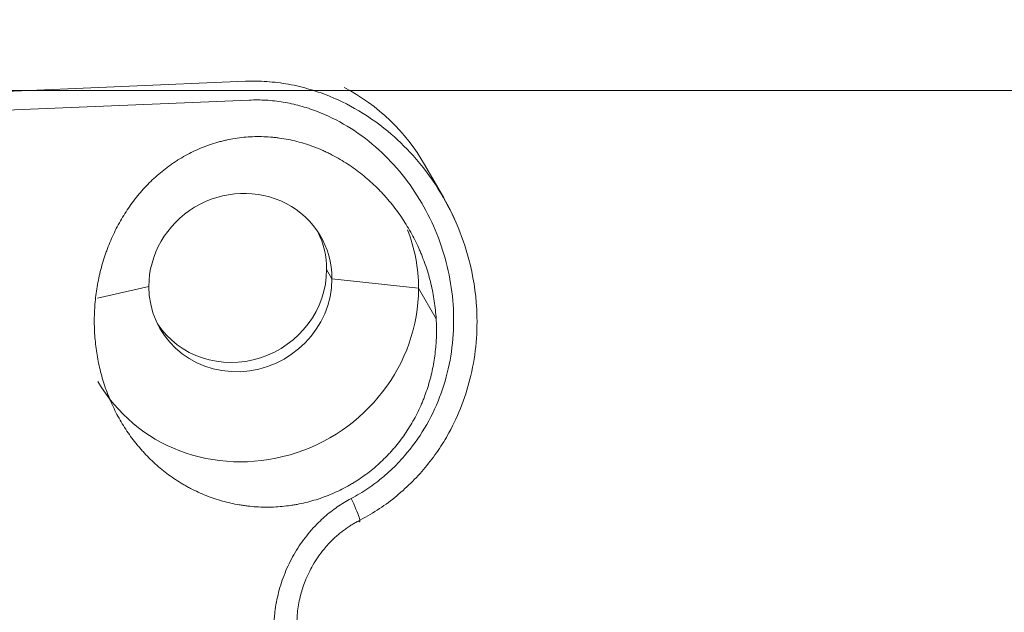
# Model space of a CAD drawing. Header units: millimetres. Extents: x -10 to 594, y 0 to 420.
# Tile 610 of 656: x 479.67 to 481.45, y 135.95 to 137.02. Entities that reach past the tile are written whole.
import ezdxf

# ---------------------------------------------------------------- set-up
doc = ezdxf.new("R2010")
doc.units = ezdxf.units.MM
doc.layers.add('1', color=7, linetype='Continuous', true_color=0xffffff)
doc.styles.add('Calibri', font='txt')
doc.dimstyles.get("Standard").update_dxf_attribs({"dimtxt": 0.18, "dimasz": 0.18, "dimexe": 0.18, "dimexo": 0.0625, "dimgap": 0.09, "dimtad": 0, "dimtih": 1, "dimtoh": 1, "dimdec": 4, "dimzin": 0, "dimdsep": 46, "dimtxsty": 'Standard', "dimcen": 0.09, "dimadec": 0, "dimazin": 0, "dimtfac": 1, "dimtdec": 4, "dimtofl": 0, "dimtmove": 0, "dimatfit": 3, "dimfxl": 0, "dimtolj": 1, "dimtzin": 0, "dimarcsym": 0})

# ---------------------------------------------------------------- blocks, each defined once
blk = doc.blocks.new('_U14')
at = {"layer": '1', "color": 18, "lineweight": 13}
for p, q in [((426.9166, 131.3436), (426.9166, 193.6581)), ((499.0131, 131.3436), (499.0131, 193.6581)), ((426.9166, 191.6581), (456.7384, 191.6581)), ((499.0131, 191.6581), (469.1913, 191.6581))]:
    blk.add_line(p, q, dxfattribs=at)
at = {"layer": '1', "color": 18}
for points in [[(426.9166, 191.6581), (430.4166, 192.5959), (430.4166, 190.7203)], [(499.0131, 191.6581), (495.5131, 190.7203), (495.5131, 192.5959)]]:
    blk.add_solid(points, dxfattribs=at)
at = {"layer": '1', "color": 18, "linetype": 'Continuous', "lineweight": 13, "char_height": 3.5, "attachment_point": 7, "line_spacing_factor": 1.399613, "style": 'Calibri'}
for s, insert in [('\\fCalibri|b0|i0;\\W1.0000;1.44', (458.4239, 188.6745)), ('\\fCalibri|b0|i0;\\W1.0000;DEFLATED TUBE WIDTH', (436.9404, 181.6648))]:
    blk.add_mtext(s, dxfattribs=dict(at, insert=insert))

msp = doc.modelspace()

# ---------------------------------------------------------------- linework, layer by layer
at = {"layer": '1', "color": 155, "linetype": 'Continuous', "lineweight": 13}
for p, q in [((478.8908, 136.8569), (480.0766, 136.9066)), ((478.8908, 136.8569), (480.0766, 136.9066)), ((480.0831, 136.8727), (478.8973, 136.823)), ((480.0831, 136.8727), (478.8973, 136.823)), ((480.2329, 136.5493), (480.2233, 136.5661)), ((480.2329, 136.5493), (480.2233, 136.5661)), ((480.3896, 136.5321), (480.2329, 136.5493)), ((480.3896, 136.5321), (480.2329, 136.5493)), ((479.8087, 136.5144), (479.9019, 136.5354)), ((479.8087, 136.5144), (479.9019, 136.5354)), ((480.4214, 136.4766), (480.3896, 136.5321)), ((480.4214, 136.4766), (480.3896, 136.5321))]:
    msp.add_line(p, q, dxfattribs=at)
at = {"layer": '1', "color": 155, "linetype": 'Continuous', "lineweight": 18}
msp.add_line((480.435, 136.6955), (480.4003, 136.7559), dxfattribs=at)
msp.add_line((480.435, 136.6955), (480.4003, 136.7559), dxfattribs=at)
for centre, major_axis, start_param, end_param in [((480.0578, 136.5592), (-0.3426, -0.1967), 3.141589, 3.682234), ((480.0578, 136.5592), (-0.3426, -0.1967), 3.141589, 3.682234), ((480.0674, 136.5424), (0.1453, 0.0834), 5.783269, 8.924862), ((480.0674, 136.5424), (0.1453, 0.0834), 5.783269, 8.924862), ((480.0578, 136.5592), (-0.1453, -0.0834), 2.641677, 3.080813), ((480.0578, 136.5592), (-0.1453, -0.0834), 2.641677, 3.080763), ((480.0808, 136.5191), (0.271, 0.1556), 5.783269, 6.146074), ((480.0808, 136.5191), (0.271, 0.1556), 5.783269, 6.146074), ((480.0578, 136.5592), (-0.1453, -0.0834), 0.060858, 2.641677), ((480.0578, 136.5592), (-0.1453, -0.0834), 0.060858, 2.641677), ((480.0674, 136.5424), (0.1453, 0.0834), 2.641677, 5.783269), ((480.0674, 136.5424), (0.1453, 0.0834), 2.641677, 5.783269), ((480.0808, 136.5191), (0.271, 0.1556), 3.141632, 5.783269), ((480.0808, 136.5191), (0.271, 0.1556), 3.141632, 5.783269)]:
    msp.add_ellipse(centre, major_axis=major_axis, ratio=0.951344, start_param=start_param, end_param=end_param, dxfattribs=at)
at = {"layer": '1', "color": 155, "linetype": 'Continuous', "lineweight": 13}
msp.add_ellipse((480.2601, 136.1537), major_axis=(0.023, -0.0444), ratio=0.113327, start_param=5.968813, end_param=7.746239, dxfattribs=at)
msp.add_ellipse((480.2601, 136.1537), major_axis=(0.023, -0.0444), ratio=0.113327, start_param=5.968813, end_param=7.746239, dxfattribs=at)
for points, knots in [([(480.0766, 136.9066), (480.083, 136.9068), (480.0959, 136.9071), (480.1154, 136.9063), (480.135, 136.9044), (480.1546, 136.9014), (480.1742, 136.8973), (480.1938, 136.892), (480.2279, 136.8809), (480.2766, 136.8584), (480.3326, 136.8196), (480.3837, 136.7703), (480.4156, 136.728), (480.4318, 136.701), (480.435, 136.6955)], [0, 0, 0, 0, 0.044545, 0.089394, 0.134579, 0.180131, 0.226083, 0.272465, 0.319305, 0.471928, 0.63822, 0.783657, 0.957038, 1, 1, 1, 1]), ([(480.0766, 136.9066), (480.083, 136.9068), (480.0959, 136.9071), (480.1154, 136.9063), (480.135, 136.9044), (480.1546, 136.9014), (480.1742, 136.8973), (480.1938, 136.892), (480.2279, 136.8809), (480.2766, 136.8584), (480.3326, 136.8196), (480.3837, 136.7703), (480.4118, 136.733), (480.4253, 136.7116), (480.4253, 136.7116)], [0, 0, 0, 0, 0.046544, 0.093405, 0.140617, 0.188214, 0.236228, 0.284691, 0.333633, 0.493104, 0.666857, 0.81882, 0.999981, 1, 1, 1, 1]), ([(480.2676, 136.1516), (480.2727, 136.1544), (480.2831, 136.1601), (480.2979, 136.1696), (480.3123, 136.1799), (480.3262, 136.1909), (480.3395, 136.2027), (480.3522, 136.2154), (480.3742, 136.2394), (480.4022, 136.278), (480.4291, 136.3341), (480.4467, 136.394), (480.4567, 136.4763), (480.4455, 136.5805), (480.4047, 136.677), (480.3565, 136.7446), (480.3125, 136.7895), (480.2622, 136.8266), (480.2149, 136.8498), (480.1754, 136.8627), (480.1448, 136.8694), (480.1139, 136.8731), (480.0934, 136.8729), (480.0831, 136.8727)], [0, 0, 0, 0, 0.017844, 0.035619, 0.053377, 0.071168, 0.089045, 0.107059, 0.125264, 0.187186, 0.250143, 0.312029, 0.374944, 0.499551, 0.624314, 0.687443, 0.749505, 0.812879, 0.874692, 0.906502, 0.937758, 0.968805, 1, 1, 1, 1]), ([(480.2676, 136.1516), (480.2727, 136.1544), (480.2831, 136.1601), (480.2979, 136.1696), (480.3123, 136.1799), (480.3262, 136.1909), (480.3395, 136.2027), (480.3522, 136.2154), (480.3742, 136.2394), (480.4022, 136.278), (480.4291, 136.3341), (480.4467, 136.394), (480.4567, 136.4763), (480.4455, 136.5805), (480.4047, 136.677), (480.3565, 136.7446), (480.3125, 136.7895), (480.2622, 136.8266), (480.2149, 136.8498), (480.1754, 136.8627), (480.1448, 136.8694), (480.1139, 136.8731), (480.0934, 136.8729), (480.0831, 136.8727)], [0, 0, 0, 0, 0.017844, 0.035619, 0.053377, 0.071168, 0.089045, 0.107059, 0.125264, 0.187186, 0.250143, 0.312029, 0.374944, 0.499551, 0.624314, 0.687443, 0.749505, 0.812879, 0.874692, 0.906502, 0.937758, 0.968805, 1, 1, 1, 1]), ([(480.1278, 135.9095), (480.1278, 135.9119), (480.1278, 135.9168), (480.128, 135.9241), (480.1284, 135.9314), (480.129, 135.9387), (480.1301, 135.9496), (480.1324, 135.9641), (480.1377, 135.988), (480.1473, 136.0171), (480.1634, 136.0504), (480.1838, 136.0812), (480.2033, 136.1034), (480.2195, 136.1184), (480.2308, 136.1278), (480.2426, 136.1365), (480.2548, 136.1445), (480.2633, 136.1492), (480.2676, 136.1516)], [0, 0, 0, 0, 0.02512, 0.050244, 0.075392, 0.100585, 0.125841, 0.188404, 0.250809, 0.375861, 0.500674, 0.625835, 0.750408, 0.800733, 0.850687, 0.900435, 0.950149, 1, 1, 1, 1]), ([(480.1278, 135.9095), (480.1278, 135.9119), (480.1278, 135.9168), (480.128, 135.9241), (480.1284, 135.9314), (480.129, 135.9387), (480.1301, 135.9496), (480.1324, 135.9641), (480.1377, 135.988), (480.1473, 136.0171), (480.1634, 136.0504), (480.1838, 136.0812), (480.2033, 136.1034), (480.2195, 136.1184), (480.2308, 136.1278), (480.2426, 136.1365), (480.2548, 136.1445), (480.2633, 136.1492), (480.2676, 136.1516)], [0, 0, 0, 0, 0.02512, 0.050244, 0.075392, 0.100585, 0.125841, 0.188404, 0.250809, 0.375861, 0.500674, 0.625835, 0.750408, 0.800733, 0.850687, 0.900435, 0.950149, 1, 1, 1, 1])]:
    msp.add_open_spline(points, degree=3, knots=knots, dxfattribs=at)
at = {"layer": '1', "color": 155, "linetype": 'Continuous', "lineweight": 18}
for points, knots in [([(470.4753, 136.8898), (470.9631, 136.8898), (471.9375, 136.8898), (472.91, 136.8898), (473.8816, 136.8898), (474.3669, 136.8898), (475.0941, 136.8898), (475.3364, 136.8898), (475.6996, 136.8898), (475.8812, 136.8898), (476.0627, 136.8898), (476.1837, 136.8898), (476.2442, 136.8898), (476.7885, 136.8898), (477.2712, 136.8898), (478.2341, 136.8898), (478.7144, 136.8898), (479.6727, 136.8898), (480.1507, 136.8898), (481.1042, 136.8898), (481.5799, 136.8898), (482.0543, 136.8898)], [0, 0, 0, 0, 0.125, 0.25, 0.25, 0.375, 0.375, 0.4375, 0.4375, 0.46875, 0.484375, 0.484375, 0.5, 0.5, 0.625, 0.625, 0.75, 0.75, 0.875, 0.875, 1, 1, 1, 1]), ([(480.4214, 136.4766), (480.4208, 136.4874), (480.4197, 136.4981), (480.4165, 136.5193), (480.4124, 136.5403), (480.4065, 136.5608), (480.4014, 136.5761), (480.3995, 136.5811), (480.3966, 136.5887), (480.3956, 136.5912), (480.3936, 136.5962), (480.3925, 136.5987), (480.3871, 136.6111), (480.3777, 136.6304), (480.3666, 136.6487), (480.3548, 136.6665), (480.3485, 136.6752), (480.3384, 136.6878), (480.3349, 136.692), (480.3295, 136.6981), (480.3277, 136.7001), (480.324, 136.7041), (480.3222, 136.7061), (480.3128, 136.7158), (480.305, 136.7232), (480.2887, 136.7372), (480.2803, 136.7438), (480.2628, 136.7562), (480.2537, 136.762), (480.2396, 136.77), (480.2348, 136.7726), (480.2275, 136.7763), (480.2251, 136.7775), (480.2201, 136.7798), (480.2177, 136.7809), (480.2053, 136.7863), (480.1952, 136.7901), (480.1747, 136.7965), (480.1644, 136.7992), (480.1486, 136.8023), (480.1433, 136.8032), (480.1353, 136.8043), (480.1326, 136.8046), (480.1272, 136.8052), (480.1245, 136.8054), (480.111, 136.8065), (480.1002, 136.8067), (480.0789, 136.8059), (480.0683, 136.8049), (480.0526, 136.8024), (480.0474, 136.8014), (480.0396, 136.7997), (480.037, 136.7991), (480.0318, 136.7978), (480.0292, 136.7971), (480.0163, 136.7935), (480.0063, 136.79), (479.9868, 136.782), (479.9774, 136.7774), (479.9636, 136.7698), (479.959, 136.7671), (479.9523, 136.7629), (479.9501, 136.7614), (479.9457, 136.7585), (479.9436, 136.757), (479.9328, 136.7494), (479.9246, 136.7429), (479.9089, 136.7291), (479.9015, 136.7218), (479.8908, 136.7103), (479.8874, 136.7063), (479.8823, 136.7003), (479.8806, 136.6982), (479.8774, 136.6941), (479.8757, 136.692), (479.8678, 136.6815), (479.8619, 136.6729), (479.8509, 136.6551), (479.8408, 136.6368), (479.8323, 136.6175), (479.8274, 136.6051), (479.8265, 136.6026), (479.8247, 136.5976), (479.822, 136.5901), (479.8196, 136.5826), (479.8152, 136.5673), (479.8101, 136.5468), (479.8068, 136.5258), (479.805, 136.5099), (479.8045, 136.5046), (479.8039, 136.4966), (479.8038, 136.4939), (479.8035, 136.4885), (479.8034, 136.4858), (479.803, 136.4723), (479.8032, 136.4615), (479.8038, 136.4506)], [0, 0, 0, 0, 0.03125, 0.03125, 0.0625, 0.09375, 0.09375, 0.109375, 0.109375, 0.117187, 0.117187, 0.125, 0.125, 0.15625, 0.1875, 0.1875, 0.21875, 0.21875, 0.234375, 0.234375, 0.242187, 0.242187, 0.25, 0.25, 0.28125, 0.28125, 0.3125, 0.3125, 0.34375, 0.34375, 0.359375, 0.359375, 0.367187, 0.367187, 0.375, 0.375, 0.40625, 0.40625, 0.4375, 0.4375, 0.453125, 0.453125, 0.460937, 0.460937, 0.46875, 0.46875, 0.5, 0.5, 0.53125, 0.53125, 0.546875, 0.546875, 0.554687, 0.554687, 0.5625, 0.5625, 0.59375, 0.59375, 0.625, 0.625, 0.640625, 0.640625, 0.648437, 0.648437, 0.65625, 0.65625, 0.6875, 0.6875, 0.71875, 0.71875, 0.734375, 0.734375, 0.742188, 0.742188, 0.75, 0.75, 0.78125, 0.78125, 0.8125, 0.84375, 0.84375, 0.851563, 0.851563, 0.859375, 0.875, 0.875, 0.90625, 0.9375, 0.9375, 0.953125, 0.953125, 0.960938, 0.960938, 0.96875, 0.96875, 1, 1, 1, 1]), ([(480.4214, 136.4766), (480.4208, 136.4874), (480.4197, 136.4981), (480.4165, 136.5193), (480.4124, 136.5403), (480.4065, 136.5608), (480.4014, 136.5761), (480.3995, 136.5811), (480.3966, 136.5887), (480.3956, 136.5912), (480.3936, 136.5962), (480.3925, 136.5987), (480.3871, 136.6111), (480.3777, 136.6304), (480.3666, 136.6487), (480.3548, 136.6665), (480.3485, 136.6752), (480.3384, 136.6878), (480.3349, 136.692), (480.3295, 136.6981), (480.3277, 136.7001), (480.324, 136.7041), (480.3222, 136.7061), (480.3128, 136.7158), (480.305, 136.7232), (480.2887, 136.7372), (480.2803, 136.7438), (480.2628, 136.7562), (480.2537, 136.762), (480.2396, 136.77), (480.2348, 136.7726), (480.2275, 136.7763), (480.2251, 136.7775), (480.2201, 136.7798), (480.2177, 136.7809), (480.2053, 136.7863), (480.1952, 136.7901), (480.1747, 136.7965), (480.1644, 136.7992), (480.1486, 136.8023), (480.1433, 136.8032), (480.1353, 136.8043), (480.1326, 136.8046), (480.1272, 136.8052), (480.1245, 136.8054), (480.111, 136.8065), (480.1002, 136.8067), (480.0789, 136.8059), (480.0683, 136.8049), (480.0526, 136.8024), (480.0474, 136.8014), (480.0396, 136.7997), (480.037, 136.7991), (480.0318, 136.7978), (480.0292, 136.7971), (480.0163, 136.7935), (480.0063, 136.79), (479.9868, 136.782), (479.9774, 136.7774), (479.9636, 136.7698), (479.959, 136.7671), (479.9523, 136.7629), (479.9501, 136.7614), (479.9457, 136.7585), (479.9436, 136.757), (479.9328, 136.7494), (479.9246, 136.7429), (479.9089, 136.7291), (479.9015, 136.7218), (479.8908, 136.7103), (479.8874, 136.7063), (479.8823, 136.7003), (479.8806, 136.6982), (479.8774, 136.6941), (479.8757, 136.692), (479.8678, 136.6815), (479.8619, 136.6729), (479.8509, 136.6551), (479.8408, 136.6368), (479.8323, 136.6175), (479.8274, 136.6051), (479.8265, 136.6026), (479.8247, 136.5976), (479.822, 136.5901), (479.8196, 136.5826), (479.8152, 136.5673), (479.8101, 136.5468), (479.8068, 136.5258), (479.805, 136.5099), (479.8045, 136.5046), (479.8039, 136.4966), (479.8038, 136.4939), (479.8035, 136.4885), (479.8034, 136.4858), (479.803, 136.4723), (479.8032, 136.4615), (479.8038, 136.4506)], [0, 0, 0, 0, 0.03125, 0.03125, 0.0625, 0.09375, 0.09375, 0.109375, 0.109375, 0.117188, 0.117188, 0.125, 0.125, 0.15625, 0.1875, 0.1875, 0.21875, 0.21875, 0.234375, 0.234375, 0.242188, 0.242188, 0.25, 0.25, 0.28125, 0.28125, 0.3125, 0.3125, 0.34375, 0.34375, 0.359375, 0.359375, 0.367188, 0.367188, 0.375, 0.375, 0.40625, 0.40625, 0.4375, 0.4375, 0.453125, 0.453125, 0.460938, 0.460938, 0.46875, 0.46875, 0.5, 0.5, 0.53125, 0.53125, 0.546875, 0.546875, 0.554688, 0.554688, 0.5625, 0.5625, 0.59375, 0.59375, 0.625, 0.625, 0.640625, 0.640625, 0.648438, 0.648438, 0.65625, 0.65625, 0.6875, 0.6875, 0.71875, 0.71875, 0.734375, 0.734375, 0.742188, 0.742188, 0.75, 0.75, 0.78125, 0.78125, 0.8125, 0.84375, 0.84375, 0.851563, 0.851563, 0.859375, 0.875, 0.875, 0.90625, 0.9375, 0.9375, 0.953125, 0.953125, 0.960938, 0.960938, 0.96875, 0.96875, 1, 1, 1, 1]), ([(480.4253, 136.7116), (480.4376, 136.692), (480.4594, 136.6509), (480.4846, 136.5781), (480.4994, 136.4849), (480.4902, 136.3763), (480.4578, 136.2911), (480.4252, 136.2379), (480.4021, 136.2074), (480.376, 136.179), (480.3469, 136.1531), (480.3151, 136.1298), (480.292, 136.1171), (480.2804, 136.1107)], [0, 0, 0, 0, 0.099954, 0.200294, 0.331471, 0.505083, 0.665023, 0.719443, 0.774385, 0.82988, 0.885961, 0.942657, 1, 1, 1, 1]), ([(480.435, 136.6955), (480.4434, 136.6809), (480.4614, 136.6449), (480.4846, 136.5781), (480.4994, 136.4849), (480.4902, 136.3763), (480.4578, 136.2911), (480.4252, 136.2379), (480.4021, 136.2074), (480.376, 136.179), (480.3469, 136.1531), (480.3151, 136.1298), (480.292, 136.1171), (480.2804, 136.1107)], [0, 0, 0, 0, 0.074972, 0.178097, 0.312915, 0.491346, 0.655725, 0.711656, 0.768123, 0.825158, 0.882795, 0.941066, 1, 1, 1, 1]), ([(479.8038, 136.4506), (479.8044, 136.4401), (479.8066, 136.4193), (479.8104, 136.3988), (479.8151, 136.3785), (479.8179, 136.3684), (479.8228, 136.3534), (479.8246, 136.3484), (479.8274, 136.341), (479.8283, 136.3386), (479.8303, 136.3336), (479.8313, 136.3312), (479.8365, 136.3191), (479.8456, 136.3002), (479.8564, 136.2824), (479.868, 136.2651), (479.8743, 136.2567), (479.8826, 136.2465), (479.8843, 136.2445), (479.8877, 136.2405), (479.8895, 136.2385), (479.8948, 136.2327), (479.8984, 136.2289), (479.9095, 136.2178), (479.9249, 136.2038), (479.9416, 136.1915), (479.9546, 136.1829), (479.959, 136.1802), (479.9657, 136.1762), (479.968, 136.1749), (479.9726, 136.1724), (479.9749, 136.1711), (479.9865, 136.1651), (479.996, 136.1607), (480.0152, 136.1531), (480.025, 136.1498), (480.0449, 136.1443), (480.055, 136.142), (480.0679, 136.1398), (480.0705, 136.1394), (480.0757, 136.1386), (480.0834, 136.1376), (480.0912, 136.1369), (480.1067, 136.1359), (480.1171, 136.1358), (480.1377, 136.1367), (480.1481, 136.1376), (480.161, 136.1395), (480.1636, 136.1399), (480.1687, 136.1408), (480.1713, 136.1413), (480.179, 136.1428), (480.1841, 136.144), (480.1993, 136.1478), (480.2191, 136.154), (480.2382, 136.1622), (480.2523, 136.1691), (480.2569, 136.1715), (480.2638, 136.1753), (480.2661, 136.1766), (480.2706, 136.1793), (480.2728, 136.1807), (480.2839, 136.1876), (480.2925, 136.1936), (480.3089, 136.2064), (480.3167, 136.2133), (480.328, 136.2241), (480.3317, 136.2278), (480.3371, 136.2335), (480.3389, 136.2355), (480.3424, 136.2394), (480.3441, 136.2414), (480.3526, 136.2514), (480.359, 136.2598), (480.3708, 136.2769), (480.3818, 136.2947), (480.391, 136.3134), (480.3961, 136.3255), (480.3972, 136.3279), (480.3991, 136.3328), (480.402, 136.3402), (480.4045, 136.3476), (480.4093, 136.3626), (480.412, 136.3726), (480.4164, 136.393), (480.4182, 136.4033), (480.4201, 136.4188), (480.4206, 136.424), (480.4212, 136.4319), (480.4214, 136.4345), (480.4217, 136.4398), (480.4218, 136.4424), (480.4222, 136.4556), (480.422, 136.4661), (480.4214, 136.4766)], [0, 0, 0, 0, 0.03125, 0.0625, 0.0625, 0.09375, 0.09375, 0.109375, 0.109375, 0.117187, 0.117187, 0.125, 0.125, 0.15625, 0.1875, 0.1875, 0.21875, 0.21875, 0.226562, 0.226562, 0.234375, 0.234375, 0.25, 0.25, 0.28125, 0.3125, 0.3125, 0.328125, 0.328125, 0.335937, 0.335937, 0.34375, 0.34375, 0.375, 0.375, 0.40625, 0.40625, 0.4375, 0.4375, 0.445312, 0.445312, 0.453125, 0.46875, 0.46875, 0.5, 0.5, 0.53125, 0.53125, 0.539062, 0.539062, 0.546875, 0.546875, 0.5625, 0.5625, 0.59375, 0.625, 0.625, 0.640625, 0.640625, 0.648437, 0.648437, 0.65625, 0.65625, 0.6875, 0.6875, 0.71875, 0.71875, 0.734375, 0.734375, 0.742187, 0.742187, 0.75, 0.75, 0.78125, 0.78125, 0.8125, 0.84375, 0.84375, 0.851562, 0.851562, 0.859375, 0.875, 0.875, 0.90625, 0.90625, 0.9375, 0.9375, 0.953125, 0.953125, 0.960937, 0.960937, 0.96875, 0.96875, 1, 1, 1, 1]), ([(479.8038, 136.4506), (479.8044, 136.4401), (479.8066, 136.4193), (479.8104, 136.3988), (479.8151, 136.3785), (479.8179, 136.3684), (479.8228, 136.3534), (479.8246, 136.3484), (479.8274, 136.341), (479.8283, 136.3386), (479.8303, 136.3336), (479.8313, 136.3312), (479.8365, 136.3191), (479.8456, 136.3002), (479.8564, 136.2824), (479.868, 136.2651), (479.8743, 136.2567), (479.8826, 136.2465), (479.8843, 136.2445), (479.8877, 136.2405), (479.8895, 136.2385), (479.8948, 136.2327), (479.8984, 136.2289), (479.9095, 136.2178), (479.9172, 136.2108), (479.9332, 136.1977), (479.9416, 136.1915), (479.9546, 136.1829), (479.959, 136.1802), (479.9657, 136.1762), (479.968, 136.1749), (479.9726, 136.1724), (479.9749, 136.1711), (479.9865, 136.1651), (479.996, 136.1607), (480.0152, 136.1531), (480.025, 136.1498), (480.0449, 136.1443), (480.055, 136.142), (480.0679, 136.1398), (480.0705, 136.1394), (480.0757, 136.1386), (480.0834, 136.1376), (480.0912, 136.1369), (480.1067, 136.1359), (480.1274, 136.1357), (480.1481, 136.1376), (480.161, 136.1395), (480.1636, 136.1399), (480.1687, 136.1408), (480.1713, 136.1413), (480.179, 136.1428), (480.1841, 136.144), (480.1993, 136.1478), (480.2191, 136.154), (480.2382, 136.1622), (480.2523, 136.1691), (480.2569, 136.1715), (480.2638, 136.1753), (480.2661, 136.1766), (480.2706, 136.1793), (480.2728, 136.1807), (480.2839, 136.1876), (480.2925, 136.1936), (480.3089, 136.2064), (480.3167, 136.2133), (480.328, 136.2241), (480.3317, 136.2278), (480.3371, 136.2335), (480.3389, 136.2355), (480.3424, 136.2394), (480.3441, 136.2414), (480.3526, 136.2514), (480.359, 136.2598), (480.3708, 136.2769), (480.3818, 136.2947), (480.391, 136.3134), (480.3961, 136.3255), (480.3972, 136.3279), (480.3991, 136.3328), (480.402, 136.3402), (480.4045, 136.3476), (480.4093, 136.3626), (480.412, 136.3726), (480.4164, 136.393), (480.4182, 136.4033), (480.4201, 136.4188), (480.4206, 136.424), (480.4212, 136.4319), (480.4214, 136.4345), (480.4217, 136.4398), (480.4218, 136.4424), (480.4222, 136.4556), (480.422, 136.4661), (480.4214, 136.4766)], [0, 0, 0, 0, 0.03125, 0.0625, 0.0625, 0.09375, 0.09375, 0.109375, 0.109375, 0.117187, 0.117187, 0.125, 0.125, 0.15625, 0.1875, 0.1875, 0.21875, 0.21875, 0.226562, 0.226562, 0.234375, 0.234375, 0.25, 0.25, 0.28125, 0.28125, 0.3125, 0.3125, 0.328125, 0.328125, 0.335937, 0.335937, 0.34375, 0.34375, 0.375, 0.375, 0.40625, 0.40625, 0.4375, 0.4375, 0.445312, 0.445312, 0.453125, 0.46875, 0.46875, 0.5, 0.53125, 0.53125, 0.539062, 0.539062, 0.546875, 0.546875, 0.5625, 0.5625, 0.59375, 0.625, 0.625, 0.640625, 0.640625, 0.648437, 0.648437, 0.65625, 0.65625, 0.6875, 0.6875, 0.71875, 0.71875, 0.734375, 0.734375, 0.742187, 0.742187, 0.75, 0.75, 0.78125, 0.78125, 0.8125, 0.84375, 0.84375, 0.851562, 0.851562, 0.859375, 0.875, 0.875, 0.90625, 0.90625, 0.9375, 0.9375, 0.953125, 0.953125, 0.960937, 0.960937, 0.96875, 0.96875, 1, 1, 1, 1]), ([(480.2804, 136.1107), (480.2782, 136.1095), (480.2738, 136.1071), (480.2672, 136.1031), (480.2605, 136.0988), (480.2539, 136.094), (480.2472, 136.0887), (480.2405, 136.083), (480.2306, 136.0738), (480.2155, 136.0574), (480.1982, 136.0324), (480.1846, 136.0043), (480.1771, 135.981), (480.173, 135.963), (480.1708, 135.9484), (480.1696, 135.9342), (480.1696, 135.925), (480.1696, 135.9204)], [0, 0, 0, 0, 0.03223, 0.065601, 0.100113, 0.13577, 0.172573, 0.210524, 0.249623, 0.347641, 0.499349, 0.640316, 0.749193, 0.81514, 0.878918, 0.940535, 1, 1, 1, 1]), ([(480.2804, 136.1107), (480.2782, 136.1095), (480.2738, 136.1071), (480.2672, 136.1031), (480.2605, 136.0988), (480.2539, 136.094), (480.2472, 136.0887), (480.2405, 136.083), (480.2306, 136.0738), (480.2155, 136.0574), (480.1982, 136.0324), (480.1846, 136.0043), (480.1771, 135.981), (480.173, 135.963), (480.1708, 135.9484), (480.1696, 135.9342), (480.1696, 135.925), (480.1696, 135.9204)], [0, 0, 0, 0, 0.03223, 0.065601, 0.100113, 0.13577, 0.172573, 0.210524, 0.249623, 0.347641, 0.499349, 0.640316, 0.749193, 0.81514, 0.878918, 0.940535, 1, 1, 1, 1])]:
    msp.add_open_spline(points, degree=3, knots=knots, dxfattribs=at)

# ---------------------------------------------------------------- dimensions: what is measured, and where the dimension line sits
at = {"layer": '1', "color": 18, "linetype": 'Continuous', "lineweight": 13}
dim = msp.add_linear_dim(base=(426.9166, 191.6581), p1=(499.0131, 131.3436), p2=(426.9166, 131.3436), text=' <> \\P\\fCalibri|b0|i0;\\C18;{\\H1.00x;\\fCalibri|b0|i0;DEFLATED TUBE WIDTH\\fCalibri|b0|i0;}\\C18;', dimstyle='Standard', override={"dimtxt": 3.5, "dimasz": 3.5, "dimexe": 2, "dimexo": 0, "dimgap": 1.5, "dimtih": 0, "dimtoh": 0, "dimdec": 2, "dimlfac": 0.02, "dimdsep": 46, "dimlunit": 2, "dimtxsty": 'Calibri', "dimsah": 1, "dimse1": 0, "dimse2": 0, "dimsd1": 0, "dimsd2": 0, "dimclrd": 18, "dimclre": 18, "dimclrt": 18, "dimtol": 0, "dimtm": -0.1, "dimtfac": 1, "dimtdec": 2, "dimtofl": 1, "dimtmove": 0, "dimlwd": 13, "dimlwe": 13}, dxfattribs=at)
dim.commit()
dim.dimension.update_dxf_attribs({"geometry": '_U14', "text_midpoint": (462.9649, 191.6581), "dimtype": 160})

doc.saveas('drawing.dxf')
